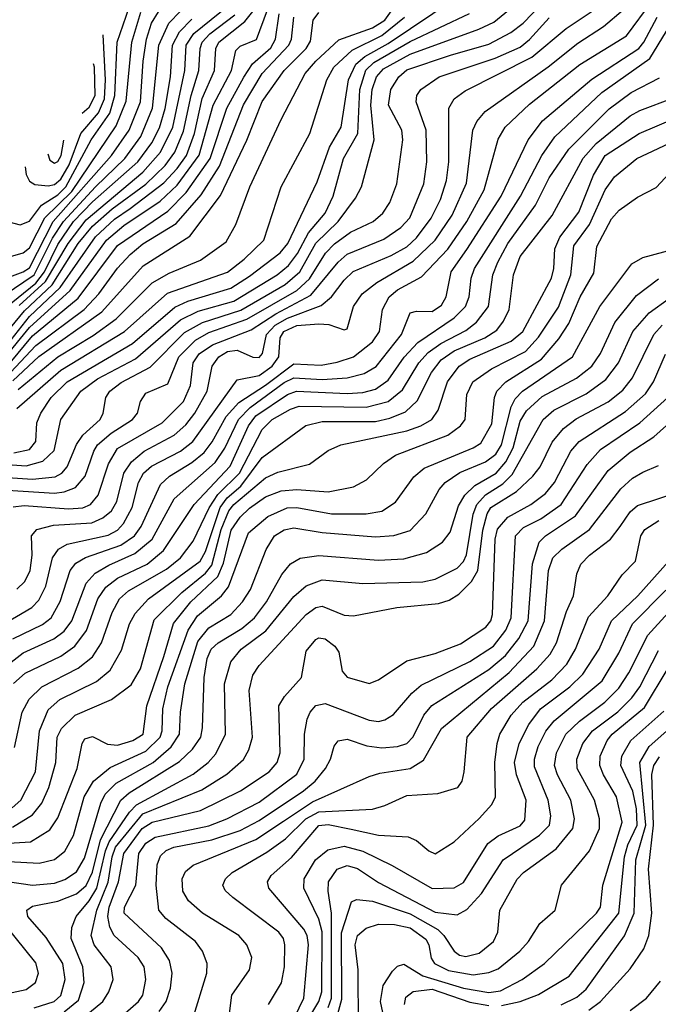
# Model space of a CAD drawing. Extents: x 997026 to 1115308, y 536381 to 619039.
# Tile 321 of 484: x 1020684 to 1022714, y 598586 to 601716. Entities that reach past the tile are written whole.
import ezdxf

# ---------------------------------------------------------------- set-up
doc = ezdxf.new("R2010")
doc.units = 0

msp = doc.modelspace()

# ---------------------------------------------------------------- linework, layer by layer
at = {"layer": '0CON20XD'}
for points in [[(1020645, 600683.7), (1020715, 600773.2), (1020813.1, 600865), (1020925, 601025.8), (1020985, 601082.2), (1021035, 601116.6), (1021141.9, 601198.1), (1021185, 601243.8), (1021213.7, 601285), (1021239.7, 601355), (1021263.9, 601466.1), (1021302.8, 601555), (1021307.8, 601625), (1021316.5, 601645), (1021399.2, 601710.8), (1021555, 601906.4)], [(1020563.8, 601228.2), (1020566.2, 601205), (1020586.7, 601146.7), (1020615, 601098.9), (1020644.8, 601074.8), (1020685, 601064.7), (1020715, 601076.2), (1020753, 601127), (1020805, 601159.1), (1020831, 601185), (1020911.7, 601335), (1020970.6, 601419.4), (1020986.6, 601475), (1020993.5, 601645), (1021051.4, 601811.2)], [(1020596.1, 600263.9), (1020725, 600255.3), (1020796.6, 600263.4), (1020817.7, 600275), (1020834.8, 600295), (1020864.7, 600365.3), (1020884.7, 600395.3), (1020939.5, 600445), (1020949.3, 600465), (1020958.2, 600515), (1020970.7, 600535), (1021007, 600563), (1021098.3, 600611.7), (1021207.9, 600722.1), (1021265, 600754.1), (1021387.4, 600792.6), (1021527.9, 600875), (1021574.6, 600915), (1021625, 601005.5), (1021696.7, 601075), (1021751.3, 601148.7), (1021770.8, 601185), (1021810.7, 601335), (1021800.6, 601445), (1021804.9, 601495), (1021818.5, 601535), (1021839.9, 601560.1), (1021925, 601606.5), (1022143.8, 601686.2), (1022191, 601709), (1022307.3, 601805)], [(1020645, 600220.8), (1020795, 600210.8), (1020825.3, 600214.7), (1020861.3, 600228.7), (1020892.3, 600265), (1020919.4, 600345), (1020931.6, 600365), (1020975, 600402.2), (1021042.9, 600445), (1021058.7, 600465), (1021067.8, 600502.2), (1021085, 600528.9), (1021155, 600559.1), (1021189.9, 600645), (1021242.6, 600697.4), (1021285, 600722), (1021405.7, 600764.3), (1021564.5, 600855), (1021605, 600893), (1021656.2, 600973.8), (1021685, 601003.5), (1021735, 601041), (1021807.5, 601075), (1021838.7, 601101.3), (1021860.2, 601135), (1021882.3, 601195), (1021901.8, 601335), (1021898.6, 601365), (1021856, 601445), (1021863.2, 601495), (1021889.1, 601535), (1021915, 601556.9), (1022053.8, 601603.8), (1022175, 601639), (1022244.7, 601675.3), (1022284.4, 601705), (1022343.2, 601766.8)], [(1020662.7, 599747.3), (1020756.4, 599793.6), (1020784.3, 599815), (1020813, 599867), (1020844.4, 599965), (1020862.1, 599987.9), (1020893.3, 600006.7), (1021005, 600045.3), (1021048.5, 600075), (1021070, 600105), (1021131.7, 600238.3), (1021159.8, 600265), (1021231.3, 600308.7), (1021270, 600340), (1021295.7, 600374.3), (1021340, 600455), (1021380.2, 600499.8), (1021465, 600554.3), (1021555, 600622.4), (1021642.5, 600617.5), (1021693, 600627), (1021745.3, 600645), (1021805, 600691.9), (1021828.1, 600725), (1021836.8, 600795), (1021858.4, 600835), (1021885, 600857.4), (1021961.2, 600898.8), (1022045, 600987.3), (1022105.1, 601075), (1022160.6, 601175), (1022205, 601337.1), (1022226.9, 601375), (1022305, 601448.3), (1022465, 601573.7), (1022613.2, 601665), (1022694.1, 601775.9)], [(1020665, 600338.9), (1020715, 600349.3), (1020735.1, 600374.9), (1020738.3, 600435), (1020751.2, 600465), (1020784.2, 600515), (1020834.8, 600565), (1021042.8, 600687.2), (1021177.1, 600802.9), (1021218.1, 600821.9), (1021355, 600862.7), (1021415, 600900.8), (1021512, 600975), (1021536, 601005), (1021629.1, 601200.9), (1021669.1, 601310.9), (1021705.6, 601375), (1021728.8, 601525), (1021752.6, 601575), (1021780.7, 601599.3), (1021855, 601640.5), (1022067.7, 601785)], [(1020682.6, 600807.4), (1020766.5, 600883.5), (1020837.8, 601005), (1020895, 601080.6), (1021075, 601231.3), (1021131.9, 601295), (1021170.7, 601375), (1021209, 601555), (1021213.6, 601635), (1021237.7, 601672.3), (1021375, 601784.7)], [(1020615, 600884.6), (1020695, 600914.3), (1020715, 600927.8), (1020790.2, 601075), (1020975.7, 601285), (1021031.9, 601365), (1021068, 601455), (1021076, 601585), (1021087.6, 601655), (1021103.3, 601705), (1021125, 601741.6)], [(1020615, 600304.5), (1020705, 600297.7), (1020757.3, 600312.7), (1020793.3, 600346.7), (1020814.3, 600445), (1020878.3, 600535), (1020931.1, 600575), (1021052.3, 600637.7), (1021195, 600762.2), (1021250.8, 600789.2), (1021365, 600821.4), (1021502.5, 600905), (1021538.8, 600935), (1021567, 600973), (1021601.6, 601038.4), (1021655, 601101.2), (1021680, 601155), (1021712.8, 601275), (1021758.3, 601355), (1021765.5, 601495), (1021784.1, 601555.9), (1021809.8, 601580.2), (1021925, 601647.6), (1022113.7, 601736.3)], [(1020625, 599790.5), (1020722.2, 599847.8), (1020745, 599870.3), (1020766.7, 599915), (1020788.8, 600005), (1020806.9, 600033.1), (1020835, 600048.7), (1020965, 600077.4), (1020995, 600093.1), (1021014.2, 600114.2), (1021041.3, 600165), (1021061.5, 600245), (1021077.4, 600275), (1021103.4, 600296.6), (1021195.1, 600344.9), (1021234.3, 600375.7), (1021375, 600571.5), (1021445, 600585.1), (1021487, 600615), (1021507.3, 600645), (1021511.5, 600705), (1021523.1, 600725), (1021565, 600744.5), (1021635, 600749.1), (1021667, 600747), (1021715, 600730.5), (1021725, 600733.5), (1021744.8, 600805), (1021773.1, 600845), (1021819.2, 600880.8), (1021935, 600948.5), (1022004.8, 601015), (1022058.7, 601095), (1022103.8, 601196.2), (1022124.4, 601365), (1022137.4, 601392.6), (1022164.1, 601425), (1022363.4, 601566.6), (1022457.9, 601642.1), (1022540, 601695), (1022601.7, 601748.3)], [(1020635, 600639.7), (1020715, 600738.1), (1020844.7, 600855), (1020960.1, 601015), (1021015, 601061.8), (1021130.3, 601139.7), (1021185, 601190.8), (1021254.6, 601285.4), (1021299.3, 601445), (1021357, 601555), (1021371.5, 601618.5), (1021385, 601631.8), (1021436.2, 601653.8), (1021471.9, 601748.1)], [(1020635, 600840.7), (1020730.4, 600905), (1020788.1, 601021.9), (1020823, 601075), (1020925, 601185.3), (1021018.5, 601275), (1021069.3, 601345), (1021105.7, 601435), (1021126.6, 601635), (1021157.7, 601705), (1021195, 601743.2)], [(1020655, 600963.9), (1020695, 600975.6), (1020715, 600991.2), (1020763.4, 601086.6), (1020849.5, 601170.5), (1020990.9, 601379.1), (1021022.3, 601457.7), (1021040, 601645), (1021069.5, 601740.5)], [(1020662.2, 600567.9), (1020745, 600646), (1020945, 600787.3), (1021076.6, 600933.4), (1021225, 601028.2), (1021322.4, 601157.6), (1021406.4, 601333.6), (1021455, 601455.9), (1021525.1, 601554.9), (1021594.2, 601625), (1021608.7, 601648.7), (1021617.3, 601715), (1021635, 601739.5)], [(1020674.8, 599905.2), (1020700.1, 599929.9), (1020717.3, 599965), (1020723.4, 600013.4), (1020721.9, 600075), (1020738.2, 600095), (1020791.2, 600108.8), (1020913.6, 600116.4), (1020947.8, 600132.2), (1020976, 600155), (1020993.2, 600185), (1021014.5, 600275), (1021038.9, 600311.1), (1021079.5, 600345), (1021175.1, 600394.9), (1021212, 600428), (1021241.2, 600465), (1021280.2, 600535), (1021295.9, 600615), (1021317.2, 600645), (1021345, 600661.2), (1021375, 600665.6), (1021425, 600643.5), (1021445, 600642.5), (1021456, 600655), (1021468.1, 600715), (1021495.9, 600745), (1021535, 600767.6), (1021642, 600808), (1021674.9, 600835.1), (1021715, 600888), (1021744.5, 600915.5), (1021865, 600966.9), (1021915, 600993.9), (1021945, 601023.2), (1021991.8, 601085), (1022021.7, 601145), (1022040.5, 601205), (1022048.4, 601265), (1022047.9, 601435), (1022064.7, 601465), (1022100.1, 601489.9), (1022312.2, 601597.8), (1022421.2, 601688.8), (1022529, 601761)], [(1020679.4, 600540.6), (1020805, 600644.6), (1020917.7, 600712.3), (1020990.5, 600765), (1021105, 600879.8), (1021159.4, 600910.6), (1021258.3, 600951.7), (1021340.3, 601009.7), (1021370.6, 601065), (1021415.7, 601185), (1021515, 601398.9), (1021591.2, 601545), (1021624.9, 601585.1), (1021698, 601652), (1021805, 601690.3), (1021845, 601715.1), (1021866.1, 601745)], [(1020588.6, 599621.4), (1020695, 599703.5), (1020792.5, 599747.5), (1020825, 599772.2), (1020849.5, 599805), (1020894.9, 599925.1), (1020923.4, 599956.6), (1020967.8, 599982.2), (1021050.5, 600019.5), (1021105.4, 600064.6), (1021175, 600193.2), (1021305, 600308.8), (1021336.1, 600353.9), (1021379.7, 600445), (1021416.4, 600483.6), (1021525, 600562.6), (1021555, 600577.3), (1021645, 600572.8), (1021725, 600577.6), (1021778.5, 600591.5), (1021816.6, 600613.4), (1021897.8, 600715), (1021925, 600784.4), (1021945, 600789.6), (1021995, 600788.7), (1022025, 600808.6), (1022039.2, 600835), (1022055.2, 600915), (1022105, 600986.2), (1022214.5, 601155), (1022299.8, 601335), (1022345.6, 601394.4), (1022502.3, 601527.7), (1022651.8, 601625), (1022668.3, 601645), (1022710.5, 601725)], [(1020605, 600773.5), (1020735, 600878.9), (1020762.9, 600915), (1020805, 601001.4), (1020855.4, 601075), (1020915, 601137.6), (1021059, 601265), (1021104, 601325), (1021127.9, 601372.1), (1021146, 601434), (1021163.2, 601535), (1021169.7, 601635), (1021191.7, 601678.3), (1021231.4, 601718.6)], [(1020625, 600701), (1020699.3, 600790.7), (1020786.7, 600873.3), (1020870.2, 601005), (1020915, 601060), (1020977.5, 601115), (1021085, 601194), (1021146.9, 601253.1), (1021177.2, 601295), (1021205, 601362.2), (1021228.7, 601475), (1021253.5, 601555), (1021257.3, 601625), (1021264.2, 601645), (1021288.5, 601671.5), (1021368.1, 601731.9)], [(1020654.2, 600625), (1020725, 600711.4), (1020869.5, 600830.5), (1020995, 600998.5), (1021155, 601107.8), (1021213.3, 601166.7), (1021289.7, 601275), (1021342.1, 601435), (1021396.1, 601533.9), (1021424.3, 601575.7), (1021482.7, 601627.3), (1021497.5, 601655), (1021509.2, 601735)], [(1020655.2, 600594.8), (1020735, 600680.1), (1020888.8, 600795), (1020935.6, 600844.4), (1020995, 600926), (1021035, 600969.6), (1021075, 601004.2), (1021181.2, 601068.8), (1021260.4, 601159.6), (1021318.9, 601251.1), (1021395.7, 601445.7), (1021455, 601545.5), (1021539.7, 601635), (1021547.6, 601655), (1021554.9, 601725)], [(1020663, 600167), (1020698.3, 600171.7), (1020838.8, 600161.2), (1020885, 600164.8), (1020908.8, 600175), (1020933.8, 600205), (1020966.2, 600303.8), (1020995, 600353.4), (1021137.1, 600435), (1021205, 600502.9), (1021226.7, 600553.3), (1021235.4, 600625), (1021255, 600654.5), (1021297.1, 600682.9), (1021419.3, 600730.7), (1021498.6, 600781.4), (1021609.2, 600840.8), (1021696.5, 600945), (1021725, 600970.8), (1021841.7, 601018.3), (1021895, 601056), (1021923.6, 601086.4), (1021968.8, 601195), (1021978.4, 601265), (1021976.3, 601365), (1021944.3, 601455), (1021946.4, 601475), (1021958.7, 601495), (1022017.5, 601535), (1022195, 601593.9), (1022275, 601629.3), (1022305, 601653.1), (1022367.5, 601722.5)], [(1020675, 600480), (1020815, 600602.6), (1021017.5, 600725), (1021153.6, 600846.4), (1021345, 600913.3), (1021398, 600955), (1021459.8, 601015), (1021514.8, 601185), (1021606.3, 601355), (1021660.6, 601525), (1021682.9, 601565), (1021740.8, 601619.2), (1021835, 601666.1), (1021907, 601725)], [(1020664.4, 599605.6), (1020701, 599639), (1020815, 599692.8), (1020859, 599725), (1020896, 599774), (1020932.6, 599875), (1020958, 599912), (1020995, 599940.4), (1021088.7, 599985), (1021140.9, 600029.1), (1021239.1, 600175), (1021353.5, 600296.5), (1021410.9, 600425), (1021435, 600456.4), (1021535, 600524.6), (1021564.2, 600535.8), (1021725, 600527.7), (1021775, 600530.8), (1021815, 600541.2), (1021855, 600570.2), (1021906.1, 600643.9), (1021949.7, 600690.3), (1022065, 600768.7), (1022101.5, 600805), (1022113, 600835), (1022119, 600895), (1022129.3, 600925), (1022276.1, 601155), (1022343.2, 601285), (1022385, 601343.8), (1022534.7, 601485.3), (1022686.8, 601593.2), (1022740.2, 601679.8)], [(1020701.9, 601248.7), (1020704.2, 601224.2), (1020715, 601203.3), (1020732, 601192), (1020775, 601188), (1020795, 601192.1), (1020815, 601209.6), (1020841, 601255), (1020878.4, 601355), (1020935, 601420.7), (1020953.6, 601465), (1020957.2, 601525), (1020949.2, 601668.8)], [(1020882.3, 601418.9), (1020905, 601438.7), (1020923.5, 601475), (1020922, 601565), (1020918.6, 601575.9)], [(1020667.4, 599402.6), (1020692.1, 599515), (1020714.4, 599555.6), (1020754.9, 599595.1), (1020870.3, 599655), (1020915, 599690.5), (1020944.5, 599735), (1020978.3, 599831.7), (1021000.8, 599875), (1021029.7, 599900.3), (1021150.7, 599969.3), (1021194.8, 600005), (1021235, 600058.1), (1021285.9, 600164.1), (1021313.6, 600206.4), (1021382.4, 600275), (1021455, 600413.7), (1021487, 600445), (1021545, 600478.6), (1021572.6, 600487.4), (1021785, 600484.7), (1021855, 600502.6), (1021900.7, 600539.3), (1021953, 600625), (1021981.9, 600658.1), (1022023.1, 600686.9), (1022101.7, 600728.3), (1022135.8, 600754.2), (1022174.1, 600805), (1022188.4, 600905), (1022204.2, 600945), (1022235.4, 601005), (1022323.2, 601126.8), (1022366.6, 601213.4), (1022429.6, 601305), (1022557.4, 601432.6), (1022627.5, 601485), (1022717.9, 601532.1)], [(1020659.8, 599210.2), (1020687.6, 599235), (1020734.2, 599325), (1020746.7, 599455), (1020775, 599521.8), (1020811.8, 599555), (1020927.7, 599612.3), (1020971.8, 599648.2), (1021007.8, 599712.2), (1021032.6, 599795), (1021051.5, 599828.5), (1021093.9, 599875), (1021258, 599995), (1021274.2, 600025), (1021320.8, 600165), (1021344, 600196), (1021387.2, 600232.8), (1021455, 600324.1), (1021593.5, 600426.5), (1021645, 600438.5), (1021815, 600439), (1021860.8, 600449.2), (1021909.9, 600470.1), (1021947.5, 600505), (1021993, 600595), (1022023.7, 600635), (1022065, 600663.2), (1022162.1, 600705), (1022200.3, 600729.7), (1022222.2, 600757.8), (1022240, 600795), (1022253.2, 600905), (1022275, 600963.2), (1022376.1, 601093.9), (1022475, 601276.1), (1022516.8, 601323.2), (1022625, 601410.7), (1022655, 601427.6), (1022762.2, 601467.8)], [(1020661.2, 599148.8), (1020725, 599188), (1020754.1, 599225), (1020776.7, 599275), (1020799.4, 599355), (1020803.5, 599435), (1020817, 599463), (1020860, 599505), (1020975.5, 599554.5), (1021038.6, 599601.4), (1021068, 599652), (1021111.6, 599808.4), (1021199.5, 599895), (1021275, 599956.2), (1021295, 599982.5), (1021324.9, 600095), (1021349, 600155), (1021365.1, 600175), (1021465, 600259.8), (1021505, 600277.3), (1021605, 600303.3), (1021665, 600346.9), (1021705.2, 600364.8), (1021915, 600409.5), (1021958.9, 600425), (1021994.3, 600445.7), (1022014.3, 600475), (1022044.1, 600565), (1022080.9, 600615), (1022115, 600637.1), (1022245.7, 600694.3), (1022283.7, 600725), (1022374, 600895), (1022381.7, 600925), (1022385, 600988), (1022400.8, 601025), (1022460.8, 601105), (1022508.1, 601221.9), (1022544.5, 601285), (1022653.3, 601355), (1022825, 601427.4)], [(1020545, 599091.4), (1020718.1, 599101.9), (1020779.8, 599140.2), (1020805, 599178.8), (1020866.7, 599335), (1020882.4, 599415), (1020890.6, 599429.4), (1020915, 599437.2), (1020963.2, 599413.2), (1020995, 599409.2), (1021043.8, 599425), (1021076.1, 599445), (1021087.7, 599535), (1021142.1, 599692.1), (1021173.3, 599796.7), (1021228.1, 599865), (1021313.6, 599946.4), (1021332.1, 599987.9), (1021356.4, 600093.6), (1021384.5, 600135), (1021415, 600163.3), (1021465, 600199.3), (1021515, 600218), (1021565, 600222.9), (1021664.4, 600215.6), (1021745, 600230.7), (1021786.4, 600253.6), (1021840, 600305), (1021878.7, 600331.3), (1022044.9, 600395.1), (1022085.1, 600424.9), (1022100, 600445), (1022105.7, 600525), (1022124.8, 600565), (1022183.4, 600606.6), (1022291.7, 600661.7), (1022333.1, 600706.9), (1022397.1, 600802.9), (1022436.3, 600905), (1022445, 600997.5), (1022495.4, 601065), (1022545, 601175.3), (1022575, 601217.1), (1022645.4, 601275), (1022765, 601330.9)], [(1020773, 601290.3), (1020779.3, 601269.3), (1020795, 601259.8), (1020805, 601265.3), (1020816.3, 601285), (1020824.7, 601333.8)], [(1020608.4, 599041.6), (1020745.8, 599034.2), (1020795, 599046.6), (1020827.5, 599072.5), (1020855, 599122.5), (1020889.4, 599245), (1020918.3, 599295), (1020971.6, 599338.4), (1021085, 599390.9), (1021130.4, 599435), (1021136.7, 599455), (1021139.1, 599525), (1021154.9, 599595), (1021219, 599775), (1021249.5, 599820.5), (1021325.3, 599884.7), (1021347.3, 599912.7), (1021410.9, 600085), (1021472.7, 600137.3), (1021534.4, 600164.4), (1021565, 600165.7), (1021675.5, 600145.5), (1021784.8, 600145.2), (1021835, 600153.4), (1021878.1, 600181.9), (1021936.7, 600263.3), (1021969.4, 600290.6), (1022125.4, 600354.6), (1022149.9, 600370.1), (1022185, 600431.5), (1022192.8, 600515), (1022200.6, 600535), (1022229.3, 600565), (1022342.6, 600637.4), (1022398.1, 600701.9), (1022429.1, 600750.9), (1022465.8, 600835), (1022509.2, 600910.8), (1022518.9, 600995), (1022565, 601083.8), (1022589.2, 601110.8), (1022648.3, 601151.7), (1022706.8, 601183.2), (1022792.9, 601275)], [(1020645, 598976), (1020724.8, 598964.8), (1020795, 598971), (1020827.2, 598982.8), (1020865, 599006.7), (1020889.7, 599050.3), (1020941.6, 599225), (1020955.9, 599254.1), (1020990.8, 599289.2), (1021108, 599355), (1021165.1, 599404.9), (1021191.6, 599445), (1021194.8, 599514.8), (1021208.9, 599605), (1021250.3, 599739.7), (1021285, 599783), (1021355, 599824.8), (1021392.2, 599865), (1021417.4, 599905), (1021467.8, 600032.2), (1021493.5, 600075), (1021525, 600094), (1021555, 600100.7), (1021645.7, 600085.7), (1021815, 600072.6), (1021873.7, 600076.3), (1021925, 600092.1), (1021974.7, 600145), (1022017.5, 600222.5), (1022036.5, 600245), (1022083.5, 600276.5), (1022165, 600310.1), (1022197.4, 600335), (1022215.7, 600365), (1022246.4, 600485), (1022259.3, 600510.7), (1022282.3, 600535), (1022441, 600645), (1022527.8, 600805), (1022630.2, 600939.8), (1022665, 600960.3), (1022770.7, 600989.3)], [(1020730.5, 598575), (1020794.1, 598595), (1020815, 598614.2), (1020828.6, 598665), (1020821.3, 598715), (1020768, 598798), (1020709.7, 598865), (1020706.2, 598885), (1020725, 598897.7), (1020805, 598913.4), (1020865, 598937.2), (1020895, 598963.8), (1020915, 599005.9), (1020941.3, 599108.7), (1021005.5, 599234.5), (1021032.1, 599257.9), (1021191.9, 599358.1), (1021232.9, 599397.1), (1021259.6, 599435), (1021265.5, 599464.5), (1021270.7, 599625), (1021279.7, 599685), (1021292.1, 599715), (1021314.7, 599735), (1021389.7, 599780.3), (1021430.4, 599815), (1021468.8, 599865), (1021517.5, 599952.5), (1021545, 599986.6), (1021575, 600004.2), (1021635, 600013.3), (1021825, 599997.8), (1021905, 600002.4), (1021977.3, 600022.7), (1022027.5, 600055), (1022052.8, 600087.2), (1022079.2, 600170.8), (1022099, 600205), (1022130.7, 600235), (1022198.2, 600275), (1022229.3, 600310.7), (1022252.2, 600355), (1022275, 600439.7), (1022295, 600473), (1022345, 600518.1), (1022453.8, 600576.2), (1022502.6, 600615), (1022530.6, 600655), (1022576.1, 600753.9), (1022645, 600839.5), (1022715, 600892.7)], [(1020825, 598561.5), (1020870.8, 598599.2), (1020889, 598655), (1020885.2, 598705), (1020847.1, 598795), (1020849.7, 598830.3), (1020863.8, 598865), (1020905, 598914.2), (1020929.2, 598955), (1020956.3, 599073.7), (1020968.1, 599101.9), (1021032.9, 599197.1), (1021055, 599220.2), (1021235, 599318), (1021282.7, 599355), (1021307.5, 599382.5), (1021338, 599445), (1021334.5, 599605), (1021354.8, 599675), (1021388.2, 599715), (1021466.4, 599773.6), (1021555, 599882.8), (1021595, 599916.6), (1021645, 599935.6), (1021775, 599924), (1021965, 599928.8), (1022005, 599937.8), (1022075, 599972.3), (1022095, 599993.2), (1022103.9, 600015), (1022125.3, 600144.7), (1022137.3, 600175), (1022164.5, 600205.5), (1022219.4, 600240.6), (1022249.9, 600270.1), (1022347.6, 600445), (1022381.9, 600475), (1022485, 600526.8), (1022547.5, 600572.5), (1022587.2, 600625), (1022633.3, 600725), (1022685.1, 600784.9), (1022749, 600831)], [(1020870.3, 598529.7), (1020947.9, 598595), (1020967.7, 598625), (1020980.7, 598665), (1020975.2, 598705), (1020920.4, 598775), (1020911.5, 598805), (1020929.4, 598885), (1020965.5, 598974.5), (1020978.2, 599055), (1020988.5, 599085), (1021075, 599191.8), (1021262.7, 599267.3), (1021342.9, 599317.1), (1021395.5, 599364.5), (1021412.6, 599395), (1021423.9, 599435), (1021413.4, 599583.4), (1021425, 599632.2), (1021445, 599662.7), (1021594.4, 599825.6), (1021625, 599847), (1021645, 599852), (1021715, 599823.1), (1021745, 599821.2), (1021882.8, 599847.2), (1022015, 599860), (1022049, 599871), (1022079.8, 599890.2), (1022120.1, 599929.9), (1022140, 599965), (1022156.6, 600093.4), (1022170.1, 600145), (1022181.9, 600165), (1022263.2, 600216.8), (1022315.2, 600265), (1022337.9, 600295), (1022376.7, 600373.3), (1022413, 600417), (1022453.1, 600446.9), (1022555, 600501), (1022601.2, 600538.8), (1022632.1, 600577.9), (1022700, 600715), (1022726.5, 600745)], [(1020951.4, 598498.6), (1021061.2, 598595), (1021075, 598614.5), (1021085.2, 598665), (1021079.3, 598705), (1021060.5, 598735), (1020984.4, 598804.4), (1020970.9, 598830.9), (1020963.7, 598865), (1020968, 598895), (1020998.6, 598975), (1021014.5, 599065), (1021073.6, 599145), (1021105, 599165.1), (1021258.4, 599201.6), (1021386, 599265), (1021476.8, 599325), (1021502.7, 599355), (1021512.4, 599385), (1021508.2, 599535), (1021525.5, 599564.5), (1021579.4, 599625), (1021595, 599708.6), (1021625, 599745.8), (1021635, 599750.6), (1021655, 599748.1), (1021685.4, 599725), (1021698.5, 599705), (1021708.5, 599645), (1021725, 599625.6), (1021795, 599606.2), (1021825, 599617.3), (1021915, 599677.5), (1022005, 599701.1), (1022085, 599732.4), (1022165.8, 599785), (1022181.4, 599805), (1022186.9, 599825), (1022194.9, 600065), (1022203, 600097), (1022235.1, 600134.9), (1022308.6, 600175), (1022355, 600210), (1022384.1, 600245), (1022411.7, 600298.3), (1022435.6, 600345), (1022462, 600375), (1022609.4, 600470.6), (1022673, 600527), (1022699.1, 600565), (1022737.3, 600652.7)], [(1021127.2, 598562.8), (1021149.2, 598595), (1021163.1, 598636.9), (1021169, 598685), (1021160.5, 598725), (1021135.1, 598765.1), (1021015.8, 598875), (1021017.6, 598895), (1021052.8, 598965), (1021063.1, 599065), (1021085, 599098.6), (1021115, 599117), (1021285, 599153.1), (1021342.7, 599175), (1021445, 599228.7), (1021565, 599317.5), (1021588.5, 599365), (1021589.2, 599445), (1021597.9, 599492.1), (1021607.1, 599515), (1021625, 599535.3), (1021655, 599542.5), (1021795, 599489.6), (1021825, 599485.2), (1021845, 599489.8), (1021872.5, 599507.5), (1021930.3, 599575), (1021959.9, 599600.1), (1022115, 599675.8), (1022190, 599725), (1022229.7, 599775), (1022246.5, 599815), (1022260, 600075), (1022285, 600101.6), (1022340.5, 600129.5), (1022405, 600175.2), (1022488, 600302), (1022529.9, 600350.1), (1022655.3, 600434.7), (1022743.9, 600515)], [(1021233.4, 598536.6), (1021278.4, 598685), (1021279.6, 598715), (1021265.4, 598755), (1021243.1, 598785), (1021148.6, 598858.6), (1021126.2, 598885), (1021117.8, 598965), (1021121.3, 599028.7), (1021131.9, 599058.1), (1021149.7, 599075), (1021174.3, 599085.7), (1021295, 599108.6), (1021385, 599138.5), (1021445, 599169.9), (1021585.8, 599264.2), (1021623.1, 599295), (1021656.4, 599335), (1021672.4, 599365), (1021684, 599406), (1021696.8, 599423.2), (1021725, 599429.3), (1021787.7, 599407.7), (1021835, 599401.7), (1021884.8, 599405.2), (1021914.6, 599415), (1021934.2, 599435.8), (1021968.8, 599505), (1021994.2, 599535.8), (1022175, 599650.6), (1022228.7, 599695), (1022270.9, 599749.1), (1022300, 599805), (1022313.6, 599986.4), (1022335.1, 600054.9), (1022355.8, 600075), (1022451.2, 600138.8), (1022555, 600282.8), (1022625, 600341.2), (1022699.4, 600390.6), (1022800.1, 600479.9)], [(1021345.7, 598515), (1021358.1, 598615), (1021414.6, 598695), (1021422, 598735), (1021406.2, 598775), (1021380.8, 598805), (1021265.2, 598875.2), (1021221.1, 598915), (1021202.5, 598945), (1021200, 598985), (1021211.5, 599008.5), (1021235, 599028.6), (1021435, 599109.9), (1021522.3, 599167.7), (1021615, 599229.3), (1021795, 599310.3), (1021828.9, 599321.1), (1021924.8, 599335.2), (1021967.7, 599362.3), (1022025, 599462.6), (1022239.5, 599640.5), (1022318.5, 599725), (1022352.4, 599805), (1022364.5, 599965), (1022378.5, 600005), (1022407.2, 600032.8), (1022495.7, 600095), (1022595.2, 600225), (1022631.5, 600258.5), (1022665, 600277.6), (1022715, 600298.8)], [(1021474.5, 598585), (1021515.7, 598654.3), (1021525.7, 598705), (1021527.1, 598775), (1021522.1, 598795), (1021507.5, 598815), (1021361.5, 598925), (1021337.6, 598947.6), (1021330, 598965), (1021338.2, 598985), (1021359.6, 599005), (1021469.5, 599069.5), (1021528.4, 599111.6), (1021593.7, 599175), (1021635, 599197.8), (1021805, 599206.6), (1021845, 599217.7), (1021915, 599249.3), (1022013.5, 599256.5), (1022076.9, 599275), (1022090.4, 599295), (1022097.2, 599325), (1022106.4, 599435), (1022183.9, 599526.1), (1022328.1, 599651.9), (1022370.7, 599699.3), (1022390.7, 599735), (1022422.1, 599835), (1022444.3, 599885), (1022455.3, 599955), (1022467.6, 599985), (1022495, 600013.8), (1022562.3, 600065), (1022592.7, 600105), (1022625, 600151.2), (1022647.9, 600172.1), (1022783.6, 600216.4)], [(1021500.2, 598425), (1021586.9, 598605), (1021602, 598775), (1021597.4, 598805), (1021587, 598825), (1021476.1, 598955), (1021471.5, 598975), (1021483.2, 598995), (1021547.7, 599052.3), (1021635, 599154.4), (1021665, 599157.4), (1021737.3, 599142.7), (1021825, 599124), (1021918.7, 599118.7), (1021945, 599106.9), (1021985, 599073.6), (1022005, 599064.6), (1022065, 599102.2), (1022145, 599176.1), (1022185, 599221.2), (1022196.8, 599245), (1022194, 599355), (1022201.2, 599415), (1022210.6, 599445), (1022246.7, 599505), (1022283.2, 599546.8), (1022375, 599617), (1022422.7, 599667.3), (1022451.2, 599715), (1022492.1, 599817.9), (1022553.6, 599885), (1022598.9, 599951.1), (1022641.5, 599995), (1022658.1, 600075), (1022670.7, 600095), (1022716, 600124)], [(1021587.4, 598515), (1021635.3, 598595), (1021644.1, 598625), (1021645.7, 598815.7), (1021635, 598856.7), (1021587.7, 598955), (1021588.5, 598985), (1021624.7, 599045.3), (1021663.1, 599076.9), (1021715, 599088.4), (1021775, 599072.3), (1021867.5, 599027.5), (1021995, 598953.6), (1022065, 598956.1), (1022095, 598972.6), (1022172.5, 599097.5), (1022205, 599121.3), (1022275, 599153.2), (1022289.2, 599170.8), (1022294.4, 599235), (1022263.1, 599315), (1022257, 599355), (1022272.1, 599415), (1022302, 599475), (1022339.6, 599525), (1022433.1, 599595), (1022474.4, 599635), (1022526.3, 599715), (1022565.2, 599805), (1022648.5, 599885), (1022746.4, 599993.6)], [(1021664.5, 598575.5), (1021674.8, 598605), (1021675.5, 598875), (1021664.1, 598945.9), (1021665.2, 598975), (1021693.3, 599015), (1021725, 599027.3), (1021757.8, 599017.8), (1021825, 598973.4), (1022005, 598879.1), (1022075, 598870.4), (1022105, 598887.6), (1022152.3, 598937.7), (1022220.5, 599045), (1022336.5, 599123.5), (1022367.7, 599155), (1022372.5, 599185), (1022363.8, 599235), (1022320.3, 599340.3), (1022320, 599365), (1022332.3, 599405), (1022356.2, 599453.8), (1022382.8, 599487.2), (1022535.9, 599614.1), (1022588.3, 599701.7), (1022631.5, 599795), (1022737.4, 599902.6)], [(1021682, 598505), (1021708.3, 598601.7), (1021707, 598813), (1021738.8, 598911.2), (1021755, 598918.8), (1021805, 598913.3), (1021925, 598873.1), (1022013.3, 598823.3), (1022032.3, 598805), (1022065, 598754.3), (1022082.3, 598742.3), (1022101.8, 598738.2), (1022145, 598748.4), (1022190.5, 598785), (1022204.3, 598815), (1022209.8, 598885), (1022265, 598983.3), (1022285, 599005.2), (1022389.7, 599080.3), (1022442.7, 599145), (1022447.9, 599175), (1022435.9, 599235), (1022393.4, 599315), (1022383.8, 599345), (1022390.5, 599385), (1022420.5, 599445), (1022463.8, 599486.2), (1022544, 599546), (1022588.6, 599591.4), (1022620.5, 599639.5), (1022680.5, 599759.5), (1022745, 599831)], [(1021760.7, 598515), (1021760.2, 598695), (1021750.6, 598775), (1021757.6, 598805), (1021785, 598828.1), (1021825, 598840.9), (1021875, 598839.7), (1021925, 598828.7), (1021975, 598792.5), (1021984.1, 598775), (1021991.9, 598731.9), (1022002.4, 598715), (1022047.3, 598692.7), (1022125, 598679.5), (1022175, 598687), (1022205, 598698.7), (1022274.1, 598755), (1022300.8, 598785), (1022337, 598843), (1022386.4, 598885), (1022406.2, 598965), (1022495, 599073.8), (1022526.8, 599145), (1022526.9, 599175), (1022511.6, 599235), (1022455.9, 599335), (1022454.5, 599365), (1022473.8, 599415), (1022504.8, 599455), (1022585, 599515.2), (1022629.7, 599560.3), (1022654.9, 599595.1), (1022715, 599710.3)], [(1021846, 598525), (1021831.1, 598595), (1021839.5, 598645), (1021868.6, 598691.4), (1021885, 598707.1), (1021905, 598713.3), (1021965.8, 598675.8), (1022095, 598637), (1022175, 598623.6), (1022211.8, 598628.2), (1022281.3, 598665), (1022352, 598715), (1022517.9, 598875), (1022530.5, 598895), (1022537.6, 598965), (1022599, 599165), (1022581, 599245), (1022539.5, 599315), (1022528.1, 599345), (1022529.6, 599375), (1022550.9, 599425), (1022567.1, 599445), (1022670.3, 599529.7), (1022745, 599654.8)], [(1022215, 598581.4), (1022274.9, 598595.1), (1022332.9, 598617.1), (1022430.6, 598675), (1022588.3, 598875), (1022606.2, 599055), (1022616.8, 599093.2), (1022646.6, 599155), (1022645, 599206.9), (1022633, 599263), (1022594.8, 599345), (1022598.3, 599375), (1022626.4, 599425), (1022731.9, 599518.1)], [(1022405, 598583.8), (1022455, 598608.1), (1022485, 598634.3), (1022606.5, 598803.5), (1022636.7, 598875), (1022642.4, 599045), (1022674.6, 599155), (1022654.9, 599355.1), (1022684.9, 599405.1), (1022778.3, 599488.3)], [(1022493.1, 598566.9), (1022530, 598595), (1022625, 598698.9), (1022667.5, 598762.5), (1022683.3, 598805), (1022692.9, 598875), (1022682.5, 599015), (1022699, 599155), (1022693.6, 599316.4), (1022699.7, 599345), (1022717.3, 599372.7)], [(1020645, 598620.4), (1020705, 598632.5), (1020734.6, 598655), (1020743.7, 598685), (1020735, 598717.1), (1020607.4, 598875)], [(1022625, 598565.7), (1022676, 598605), (1022720.4, 598659.6)], [(1021907.1, 598585), (1021911.6, 598608.4), (1021935, 598626.5), (1021995, 598633.8), (1022115, 598592.5), (1022175, 598581.4)]]:
    msp.add_lwpolyline(points, dxfattribs=at)

doc.saveas('drawing.dxf')
